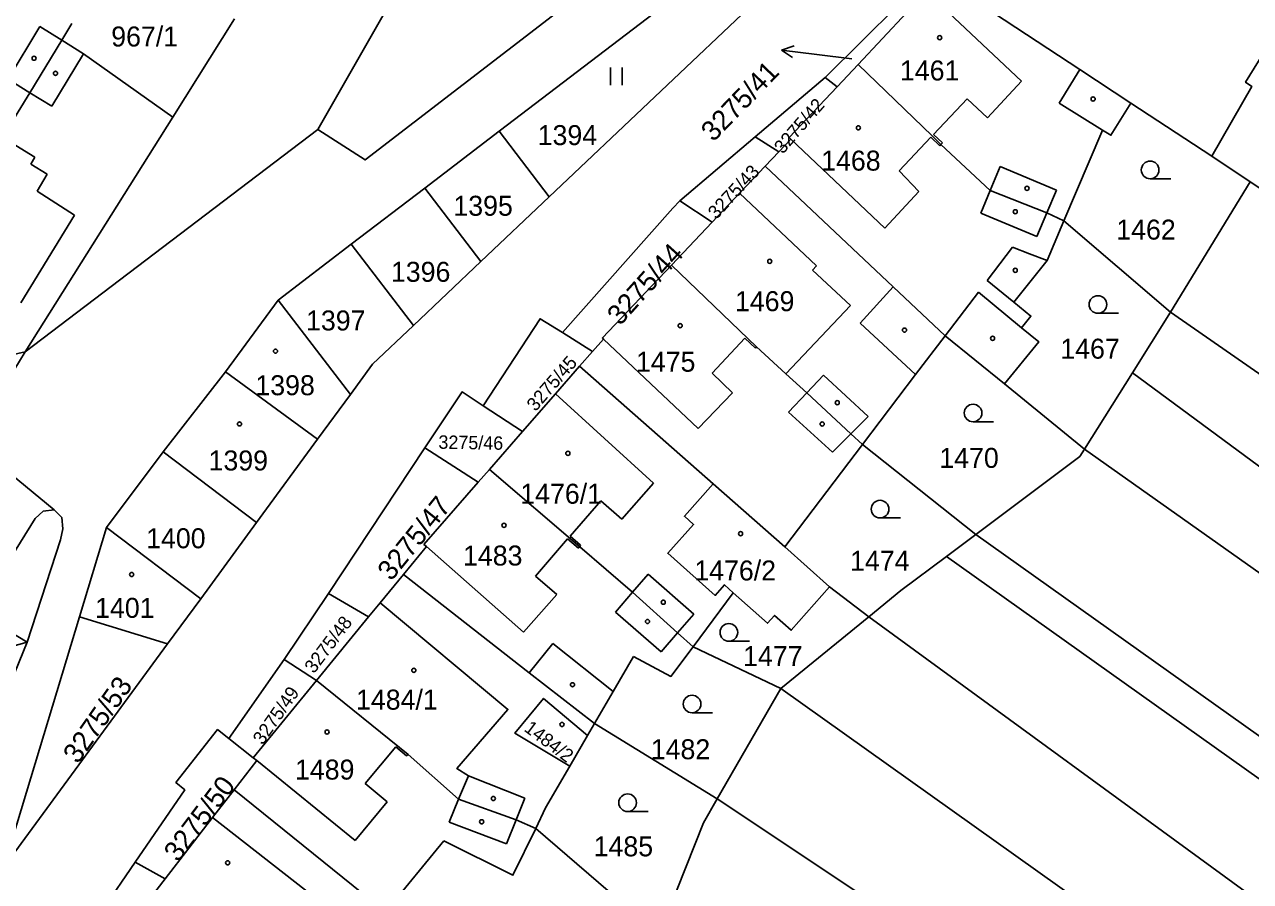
# Model space of a CAD drawing. Extents: x -600849 to -599899, y -1204328 to -1203436.
# Drawn here: x -600240.2 to -600136, y -1203762.7 to -1203689.8 of the extents above; entities that cross this region are included whole.
import ezdxf

# ---------------------------------------------------------------- set-up
doc = ezdxf.new("R2010")
doc.units = 0
for name, color, linetype in [('Vrstva 1', 7, 'Continuous'), ('Vrstva 2', 7, 'Continuous'), ('Vrstva 3', 7, 'Continuous'), ('Vrstva 4', 7, 'Continuous'), ('Vrstva 5', 7, 'Continuous'), ('Vrstva 7', 7, 'Continuous')]:
    doc.layers.add(name, color=color, linetype=linetype)

msp = doc.modelspace()

# ---------------------------------------------------------------- linework, layer by layer
at = {"layer": 'Vrstva 1'}
for p, q in [((-600162.74, -1203670.57), (-600199.85, -1203698.89)), ((-600195.59, -1203704.46), (-600161.44, -1203672.08)), ((-600172.14, -1203694.31), (-600165.95, -1203688.2)), ((-600165.19, -1203688.8), (-600169.33, -1203693.21)), ((-600237.06, -1203691.15), (-600236.19, -1203689.73)), ((-600222.37, -1203689.32), (-600227.62, -1203697.68)), ((-600239.77, -1203695.61), (-600237.06, -1203691.15)), ((-600235.2, -1203692.3), (-600237.06, -1203691.15)), ((-600227.62, -1203697.68), (-600235.2, -1203692.3)), ((-600169.33, -1203693.21), (-600171.11, -1203695.1)), ((-600178.07, -1203699.36), (-600172.14, -1203694.31)), ((-600171.11, -1203695.1), (-600175.18, -1203699.43)), ((-600172.14, -1203694.31), (-600171.11, -1203695.1)), ((-600146.12, -1203696.49), (-600139.25, -1203701.01)), ((-600240.17, -1203717.65), (-600227.62, -1203697.68)), ((-600215.29, -1203698.75), (-600240.17, -1203717.65)), ((-600199.85, -1203698.89), (-600206.19, -1203703.72)), ((-600199.85, -1203698.89), (-600195.59, -1203704.46)), ((-600184.48, -1203704.82), (-600178.07, -1203699.36)), ((-600178.07, -1203699.36), (-600176.07, -1203700.64)), ((-600151.82, -1203706.52), (-600148.6, -1203698.93)), ((-600175.05, -1203699.56), (-600176.07, -1203700.64)), ((-600175.18, -1203699.43), (-600175.05, -1203699.56)), ((-600176.07, -1203700.64), (-600177.22, -1203701.86)), ((-600139.25, -1203701.01), (-600135.97, -1203703.2)), ((-600179.41, -1203704.17), (-600177.22, -1203701.86)), ((-600142.76, -1203714.29), (-600135.97, -1203703.2)), ((-600135.97, -1203703.2), (-600110.34, -1203720.28)), ((-600206.19, -1203703.72), (-600212.43, -1203708.49)), ((-600206.19, -1203703.72), (-600201.4, -1203709.98)), ((-600201.4, -1203709.98), (-600195.59, -1203704.46)), ((-600181.73, -1203706.62), (-600179.41, -1203704.17)), ((-600184.48, -1203704.82), (-600181.73, -1203706.62)), ((-600185.21, -1203710.29), (-600181.73, -1203706.62)), ((-600151.82, -1203706.52), (-600153.26, -1203709.9)), ((-600151.82, -1203706.52), (-600142.76, -1203714.29)), ((-600212.43, -1203708.49), (-600218.65, -1203713.26)), ((-600212.43, -1203708.49), (-600207.14, -1203715.42)), ((-600207.14, -1203715.42), (-600201.4, -1203709.98)), ((-600185.21, -1203710.29), (-600177.96, -1203717.22)), ((-600218.65, -1203713.26), (-600223.12, -1203719.35)), ((-600218.65, -1203713.26), (-600212.51, -1203721.29)), ((-600142.76, -1203714.29), (-600145.99, -1203719.44)), ((-600142.76, -1203714.29), (-600115.98, -1203732.9)), ((-600194.48, -1203716.02), (-600191.91, -1203717.63)), ((-600191.91, -1203717.63), (-600190.98, -1203716.57)), ((-600161.92, -1203716.29), (-600156.88, -1203720.39)), ((-600240.17, -1203717.65), (-600244.8, -1203725.25)), ((-600193.01, -1203718.88), (-600191.91, -1203717.63)), ((-600193.01, -1203718.88), (-600195.05, -1203721.22)), ((-600181.65, -1203728.88), (-600193.01, -1203718.88)), ((-600223.12, -1203719.35), (-600228.43, -1203726.17)), ((-600223.12, -1203719.35), (-600215.3, -1203725.1)), ((-600145.99, -1203719.44), (-600150.07, -1203725.94)), ((-600195.05, -1203721.22), (-600197.87, -1203724.44)), ((-600156.88, -1203720.39), (-600150.07, -1203725.94)), ((-600215.3, -1203725.1), (-600212.51, -1203721.29)), ((-600201.22, -1203722.24), (-600197.87, -1203724.44)), ((-600244.8, -1203725.25), (-600237.69, -1203731.09)), ((-600220.49, -1203732.19), (-600215.3, -1203725.1)), ((-600197.87, -1203724.44), (-600200.69, -1203727.66)), ((-600228.43, -1203726.17), (-600233.25, -1203732.61)), ((-600228.43, -1203726.17), (-600220.49, -1203732.19)), ((-600214.37, -1203738.23), (-600206.19, -1203725.83)), ((-600206.19, -1203725.83), (-600201.64, -1203728.74)), ((-600168.95, -1203725.54), (-600175.56, -1203734.25)), ((-600168.95, -1203725.54), (-600159.31, -1203733.2)), ((-600201.64, -1203728.74), (-600200.69, -1203727.66)), ((-600206.27, -1203734.04), (-600201.64, -1203728.74)), ((-600175.56, -1203734.25), (-600181.65, -1203728.88)), ((-600233.25, -1203732.61), (-600235.55, -1203740.2)), ((-600233.25, -1203732.61), (-600225.24, -1203738.66)), ((-600225.24, -1203738.66), (-600220.49, -1203732.19)), ((-600159.31, -1203733.2), (-600161.81, -1203735.08)), ((-600175.56, -1203734.25), (-600171.76, -1203737.66)), ((-600209.97, -1203739.01), (-600207.99, -1203736.61)), ((-600171.76, -1203737.66), (-600168.41, -1203740.2)), ((-600228.05, -1203742.49), (-600225.24, -1203738.66)), ((-600218.13, -1203743.82), (-600214.37, -1203738.23)), ((-600214.37, -1203738.23), (-600210.96, -1203740.21)), ((-600183.36, -1203742.75), (-600179.94, -1203738.17)), ((-600210.96, -1203740.21), (-600209.97, -1203739.01)), ((-600235.55, -1203740.2), (-600228.05, -1203742.49)), ((-600215.38, -1203745.61), (-600210.96, -1203740.21)), ((-600175.89, -1203746.31), (-600168.41, -1203740.2)), ((-600168.41, -1203740.2), (-600115.59, -1203778.76)), ((-600239.99, -1203742.37), (-600242.34, -1203743)), ((-600183.36, -1203742.75), (-600175.89, -1203746.31)), ((-600222.85, -1203750.55), (-600218.13, -1203743.82)), ((-600218.13, -1203743.82), (-600215.38, -1203745.61)), ((-600215.38, -1203745.61), (-600220.78, -1203752.19)), ((-600175.89, -1203746.31), (-600181.32, -1203755.69)), ((-600191.74, -1203749.29), (-600192.33, -1203750.3)), ((-600191.74, -1203749.29), (-600181.32, -1203755.69)), ((-600192.33, -1203750.3), (-600193.85, -1203752.92)), ((-600222.85, -1203750.55), (-600220.78, -1203752.19)), ((-600224.23, -1203757.29), (-600222.39, -1203754.91)), ((-600222.39, -1203754.91), (-600209.52, -1203765.29)), ((-600228.27, -1203762.5), (-600224.23, -1203757.29)), ((-600196.74, -1203758.2), (-600186.25, -1203767.24)), ((-600204.57, -1203759.25), (-600209.52, -1203765.29)), ((-600234.62, -1203766.61), (-600230.82, -1203761.08)), ((-600230.82, -1203761.08), (-600228.27, -1203762.5)), ((-600229.43, -1203763.99), (-600228.27, -1203762.5))]:
    msp.add_line(p, q, dxfattribs=at)
for points in [[(-600215.29, -1203698.75), (-600203, -1203677.22), (-600195.14, -1203662.33), (-600194.85, -1203661.79)], [(-600181.89, -1203678.92), (-600182.92, -1203679.39), (-600190.78, -1203685.56), (-600211.25, -1203701.33), (-600215.29, -1203698.75)], [(-600162.34, -1203685.81), (-600150.47, -1203693.63), (-600146.12, -1203696.49)], [(-600131.82, -1203687.3), (-600136.37, -1203694.72), (-600135.85, -1203695.07), (-600139.25, -1203701.01)], [(-600169.33, -1203693.21), (-600163.03, -1203699.28), (-600162.28, -1203700.03), (-600158.09, -1203703.92), (-600153.27, -1203705.84), (-600151.82, -1203706.52)], [(-600250.17, -1203713.54), (-600247.75, -1203709.12), (-600243.37, -1203701.56), (-600242.07, -1203699.42), (-600240.75, -1203697.24), (-600239.77, -1203695.61)], [(-600148.6, -1203698.93), (-600148.54, -1203698.79), (-600147.82, -1203699.23), (-600146.12, -1203696.49)], [(-600177.22, -1203701.86), (-600166.34, -1203712.12), (-600161.92, -1203716.29)], [(-600194.48, -1203716.02), (-600185.08, -1203705.43), (-600184.48, -1203704.82)], [(-600190.98, -1203716.57), (-600191.07, -1203716.48), (-600185.21, -1203710.29)], [(-600153.26, -1203709.9), (-600156.09, -1203713.42), (-600154.63, -1203714.62), (-600155.42, -1203715.61), (-600153.95, -1203716.82), (-600156.88, -1203720.39)], [(-600250.17, -1203713.54), (-600242.44, -1203718.18), (-600240.17, -1203717.65)], [(-600201.22, -1203722.24), (-600196.38, -1203714.85), (-600194.48, -1203716.02)], [(-600212.51, -1203721.29), (-600210.62, -1203718.72), (-600207.14, -1203715.42)], [(-600161.92, -1203716.29), (-600164.44, -1203719.6), (-600168.95, -1203725.54)], [(-600177.96, -1203717.22), (-600175.46, -1203719.53), (-600173.7, -1203721.15)], [(-600145.99, -1203719.44), (-600088.72, -1203761.74), (-600081.89, -1203766.64)], [(-600206.19, -1203725.83), (-600203.01, -1203721.07), (-600201.22, -1203722.24)], [(-600173.7, -1203721.15), (-600169.94, -1203724.63), (-600168.95, -1203725.54)], [(-600159.31, -1203733.2), (-600150.47, -1203726.57), (-600150.07, -1203725.94)], [(-600150.07, -1203725.94), (-600094.34, -1203765.38), (-600085.41, -1203771.58)], [(-600200.69, -1203727.66), (-600193, -1203734.26), (-600188.52, -1203738.11)], [(-600179.94, -1203738.17), (-600180.69, -1203737.48), (-600181.48, -1203738.38), (-600185.51, -1203734.8), (-600183.32, -1203732.34), (-600184.1, -1203731.64), (-600181.65, -1203728.88)], [(-600237.69, -1203731.09), (-600238.63, -1203731.22), (-600239.31, -1203731.84), (-600251.3, -1203751.14)], [(-600237.69, -1203731.09), (-600237.06, -1203731.74), (-600236.97, -1203732.73), (-600237.15, -1203733.66), (-600239.99, -1203742.37)], [(-600159.31, -1203733.2), (-600104.65, -1203772.07), (-600083, -1203787.26)], [(-600207.99, -1203736.61), (-600206.03, -1203734.22), (-600206.27, -1203734.04)], [(-600161.81, -1203735.08), (-600165.68, -1203737.97), (-600168.41, -1203740.2)], [(-600161.81, -1203735.08), (-600107.34, -1203773.81), (-600086.26, -1203789.16)], [(-600207.99, -1203736.61), (-600197.29, -1203744.96), (-600191.74, -1203749.29)], [(-600171.76, -1203737.66), (-600175.01, -1203741.34), (-600176.43, -1203740.08), (-600177.03, -1203740.75), (-600179.94, -1203738.17)], [(-600188.52, -1203738.11), (-600184.68, -1203741.56), (-600183.36, -1203742.75)], [(-600245.21, -1203748.22), (-600246.95, -1203747.1), (-600246.71, -1203746.72), (-600242.91, -1203740.61), (-600239.99, -1203742.37)], [(-600228.05, -1203742.49), (-600241.99, -1203761.51), (-600235.55, -1203740.2)], [(-600242.96, -1203749.64), (-600241.41, -1203745.84), (-600239.99, -1203742.37)], [(-600183.36, -1203742.75), (-600185.25, -1203745.28), (-600188.42, -1203743.58)], [(-600188.42, -1203743.58), (-600190.15, -1203746.55), (-600191.74, -1203749.29)], [(-600196.74, -1203758.2), (-600198.41, -1203757.48), (-600203.3, -1203755.71), (-600207.59, -1203751.92), (-600215.38, -1203745.61)], [(-600193.85, -1203752.92), (-600198.51, -1203750.11), (-600196.08, -1203747.14), (-600192.33, -1203750.3)], [(-600175.89, -1203746.31), (-600123.02, -1203783.97), (-600122.06, -1203784.62)], [(-600230.82, -1203761.08), (-600226.6, -1203754.93), (-600227.34, -1203754.29), (-600223.8, -1203749.79), (-600222.85, -1203750.55)], [(-600220.78, -1203752.19), (-600220.46, -1203752.43), (-600222.39, -1203754.91)], [(-600193.85, -1203752.92), (-600195.9, -1203756.46), (-600196.74, -1203758.2)], [(-600186.25, -1203767.24), (-600182.49, -1203757.72), (-600181.32, -1203755.69)], [(-600181.32, -1203755.69), (-600131.07, -1203789.19), (-600128.78, -1203790.7)], [(-600196.74, -1203758.2), (-600198.68, -1203762.19), (-600204.57, -1203759.25)]]:
    msp.add_lwpolyline(points, dxfattribs=at)
at = {"layer": 'Vrstva 3'}
for p, q in [((-600190.38, -1203694.97), (-600190.38, -1203693.47)), ((-600189.38, -1203694.97), (-600189.38, -1203693.47)), ((-600144.49, -1203702.93), (-600142.74, -1203702.93)), ((-600148.93, -1203714.38), (-600147.18, -1203714.38)), ((-600159.55, -1203723.61), (-600157.8, -1203723.61)), ((-600167.46, -1203731.79), (-600165.71, -1203731.79)), ((-600180.32, -1203742.28), (-600178.57, -1203742.28)), ((-600183.45, -1203748.37), (-600181.7, -1203748.37)), ((-600188.93, -1203756.77), (-600187.18, -1203756.77))]:
    msp.add_line(p, q, dxfattribs=at)
for centre in [(-600144.49, -1203702.18), (-600148.93, -1203713.63), (-600159.55, -1203722.86), (-600167.46, -1203731.04), (-600180.32, -1203741.53), (-600183.45, -1203747.62), (-600188.93, -1203756.02)]:
    msp.add_circle(centre, 0.75, dxfattribs=at)
at = {"layer": 'Vrstva 4'}
for p, q in [((-600155.44, -1203694.64), (-600163.51, -1203687.01)), ((-600238.92, -1203689.99), (-600241.62, -1203694.46)), ((-600237.06, -1203691.15), (-600238.92, -1203689.99)), ((-600237.91, -1203696.75), (-600235.2, -1203692.3)), ((-600152.24, -1203696.49), (-600150.47, -1203693.63)), ((-600241.62, -1203694.46), (-600239.77, -1203695.61)), ((-600158.33, -1203697.75), (-600155.44, -1203694.64)), ((-600239.77, -1203695.61), (-600237.91, -1203696.75)), ((-600162.92, -1203699.16), (-600160.06, -1203696.12)), ((-600160.06, -1203696.12), (-600158.33, -1203697.75)), ((-600152.24, -1203696.49), (-600148.54, -1203698.79)), ((-600162.14, -1203699.89), (-600162.92, -1203699.16)), ((-600242.07, -1203699.42), (-600239.34, -1203701.09)), ((-600175.05, -1203699.56), (-600167.05, -1203707.13)), ((-600165.84, -1203702.27), (-600163.14, -1203699.39)), ((-600163.14, -1203699.39), (-600162.37, -1203700.12)), ((-600162.37, -1203700.12), (-600162.28, -1203700.03)), ((-600162.28, -1203700.03), (-600162.14, -1203699.89)), ((-600239.7, -1203701.68), (-600239.34, -1203701.09)), ((-600239.7, -1203701.68), (-600238.3, -1203702.53)), ((-600164.17, -1203704.03), (-600165.84, -1203702.27)), ((-600158.09, -1203703.92), (-600157.24, -1203701.89)), ((-600157.24, -1203701.89), (-600152.44, -1203703.89)), ((-600239.16, -1203703.98), (-600238.3, -1203702.53)), ((-600235.96, -1203706.04), (-600239.16, -1203703.98)), ((-600179.41, -1203704.17), (-600172.87, -1203710.33)), ((-600167.05, -1203707.13), (-600164.17, -1203704.03)), ((-600158.9, -1203705.85), (-600158.09, -1203703.92)), ((-600152.44, -1203703.89), (-600153.27, -1203705.84)), ((-600240.54, -1203713.49), (-600235.96, -1203706.04)), ((-600154.12, -1203707.85), (-600158.9, -1203705.85)), ((-600153.27, -1203705.84), (-600154.12, -1203707.85)), ((-600158.36, -1203711.6), (-600156.2, -1203708.75)), ((-600156.2, -1203708.75), (-600154.74, -1203709.32)), ((-600154.74, -1203709.32), (-600153.26, -1203709.9)), ((-600172.87, -1203710.33), (-600173.21, -1203710.7)), ((-600173.21, -1203710.7), (-600169.96, -1203713.72)), ((-600156.09, -1203713.42), (-600158.36, -1203711.6)), ((-600169.14, -1203715.23), (-600166.34, -1203712.12)), ((-600161.92, -1203716.29), (-600159.1, -1203712.57)), ((-600155.42, -1203715.61), (-600159.1, -1203712.57)), ((-600169.96, -1203713.72), (-600175.46, -1203719.53)), ((-600164.44, -1203719.6), (-600169.14, -1203715.23)), ((-600190.98, -1203716.57), (-600182.92, -1203724.17)), ((-600181.74, -1203719.48), (-600178.96, -1203716.5)), ((-600178.96, -1203716.5), (-600178.05, -1203717.35)), ((-600178.05, -1203717.35), (-600177.96, -1203717.22)), ((-600180.01, -1203721.14), (-600181.74, -1203719.48)), ((-600173.7, -1203721.15), (-600172.26, -1203719.63)), ((-600168.47, -1203723.16), (-600172.26, -1203719.63)), ((-600195.05, -1203721.22), (-600186.74, -1203728.82)), ((-600182.92, -1203724.17), (-600180.01, -1203721.14)), ((-600175.26, -1203722.8), (-600173.7, -1203721.15)), ((-600175.26, -1203722.8), (-600171.51, -1203726.19)), ((-600169.94, -1203724.63), (-600168.47, -1203723.16)), ((-600171.51, -1203726.19), (-600169.94, -1203724.63)), ((-600189.42, -1203731.89), (-600186.74, -1203728.82)), ((-600193.83, -1203733.34), (-600191.21, -1203730.33)), ((-600191.21, -1203730.33), (-600189.42, -1203731.89)), ((-600196.77, -1203736.74), (-600194.04, -1203733.58)), ((-600194.04, -1203733.58), (-600193.12, -1203734.37)), ((-600192.93, -1203734.12), (-600193.83, -1203733.34)), ((-600206.03, -1203734.22), (-600197.78, -1203741.5)), ((-600193.12, -1203734.37), (-600193, -1203734.26)), ((-600193, -1203734.26), (-600192.93, -1203734.12)), ((-600194.96, -1203738.31), (-600196.77, -1203736.74)), ((-600188.52, -1203738.11), (-600187.18, -1203736.56)), ((-600187.18, -1203736.56), (-600183.31, -1203739.97)), ((-600197.78, -1203741.5), (-600194.96, -1203738.31)), ((-600189.97, -1203739.8), (-600188.52, -1203738.11)), ((-600186.08, -1203743.18), (-600189.97, -1203739.8)), ((-600183.31, -1203739.97), (-600184.68, -1203741.56)), ((-600184.68, -1203741.56), (-600186.08, -1203743.18)), ((-600197.29, -1203744.96), (-600195.28, -1203742.47)), ((-600195.28, -1203742.47), (-600190.15, -1203746.55)), ((-600211.25, -1203754.38), (-600208.64, -1203751.27)), ((-600208.64, -1203751.27), (-600207.74, -1203752.03)), ((-600212.11, -1203759.22), (-600220.46, -1203752.43)), ((-600207.74, -1203752.03), (-600207.59, -1203751.92)), ((-600209.39, -1203755.95), (-600211.25, -1203754.38)), ((-600203.3, -1203755.71), (-600202.47, -1203753.72)), ((-600202.47, -1203753.72), (-600197.67, -1203755.62)), ((-600197.67, -1203755.62), (-600198.41, -1203757.48)), ((-600212.11, -1203759.22), (-600209.39, -1203755.95)), ((-600204.11, -1203757.67), (-600203.3, -1203755.71)), ((-600224.23, -1203757.29), (-600215.41, -1203764.16)), ((-600199.22, -1203759.53), (-600204.11, -1203757.67)), ((-600198.41, -1203757.48), (-600199.22, -1203759.53))]:
    msp.add_line(p, q, dxfattribs=at)
msp.add_lwpolyline([(-600209.97, -1203739.01), (-600199.11, -1203748.08), (-600203.45, -1203753.12), (-600202.47, -1203753.72)], dxfattribs=at)
at = {"layer": 'Vrstva 5'}
for centre in [(-600162.39, -1203690.93), (-600239.41, -1203692.68), (-600237.59, -1203693.96), (-600149.34, -1203696.15), (-600169.3, -1203698.6), (-600154.96, -1203703.75), (-600155.96, -1203705.74), (-600176.84, -1203709.96), (-600155.96, -1203710.72), (-600184.46, -1203715.43), (-600165.38, -1203715.81), (-600157.89, -1203716.51), (-600218.88, -1203717.6), (-600171.1, -1203721.98), (-600221.94, -1203723.79), (-600172.38, -1203723.8), (-600194.01, -1203726.29), (-600199.44, -1203732.42), (-600179.32, -1203733.13), (-600231.11, -1203736.6), (-600185.9, -1203738.96), (-600187.24, -1203740.6), (-600207.11, -1203744.76), (-600193.62, -1203745.98), (-600194.51, -1203749.36), (-600214.49, -1203750), (-600200.35, -1203755.66), (-600201.34, -1203757.64), (-600222.95, -1203761.13)]:
    msp.add_circle(centre, 0.175, dxfattribs=at)
at = {"layer": 'Vrstva 7'}
for p, q in [((-600175.83, -1203692), (-600174.77, -1203691.63)), ((-600172.85, -1203692.37), (-600175.83, -1203692)), ((-600175.83, -1203692), (-600174.9, -1203692.62)), ((-600169.87, -1203692.73), (-600172.85, -1203692.37))]:
    msp.add_line(p, q, dxfattribs=at)

# ---------------------------------------------------------------- texts
at = {"layer": 'Vrstva 2'}
for s, p in [('967/1', (-600232.85, -1203691.68)), ('1461', (-600165.77, -1203694.57)), ('1394', (-600196.58, -1203700.07)), ('1468', (-600172.47, -1203702.24)), ('1395', (-600203.75, -1203706.08)), ('1462', (-600147.37, -1203708.11)), ('1396', (-600209.06, -1203711.7)), ('1469', (-600179.8, -1203714.2)), ('1397', (-600216.28, -1203715.84)), ('1467', (-600152.13, -1203718.24)), ('1475', (-600188.22, -1203719.35)), ('1398', (-600220.59, -1203721.35)), ('1399', (-600224.57, -1203727.75)), ('1470', (-600162.42, -1203727.53)), ('1476/1', (-600198.06, -1203730.58)), ('1400', (-600229.88, -1203734.37)), ('1483', (-600202.93, -1203735.84)), ('1474', (-600170.01, -1203736.28)), ('1476/2', (-600183.26, -1203737.11)), ('1401', (-600234.22, -1203740.29)), ('1477', (-600179.11, -1203744.39)), ('1484/1', (-600212.03, -1203748.1)), ('1482', (-600186.96, -1203752.32)), ('1489', (-600217.22, -1203754.05)), ('1485', (-600191.82, -1203760.58))]:
    msp.add_text(s, height=1.7, dxfattribs=at).set_placement(p)
for s, height, rotation, p in [('3275/41', 1.7, 46, (-600181.63, -1203699.86)), ('3275/42', 1.14, 49, (-600175.72, -1203700.88)), ('3275/43', 1.14, 47, (-600181.38, -1203706.44)), ('3275/44', 1.7, 48, (-600189.57, -1203715.5)), ('3275/45', 1.14, 49, (-600196.76, -1203722.79)), ('3275/46', 1.14, 359, (-600205.03, -1203725.9)), ('3275/47', 1.7, 51, (-600209.03, -1203737.23)), ('3275/48', 1.14, 53, (-600215.6, -1203745.09)), ('3275/53', 1.7, 55, (-600235.68, -1203752.79)), ('3275/49', 1.14, 55, (-600219.96, -1203751.17)), ('1484/2', 1.139, 323, (-600197.81, -1203749.86)), ('3275/50', 1.7, 53, (-600227.15, -1203761.15))]:
    msp.add_text(s, height=height, rotation=rotation, dxfattribs=at).set_placement(p)

doc.saveas('drawing.dxf')
